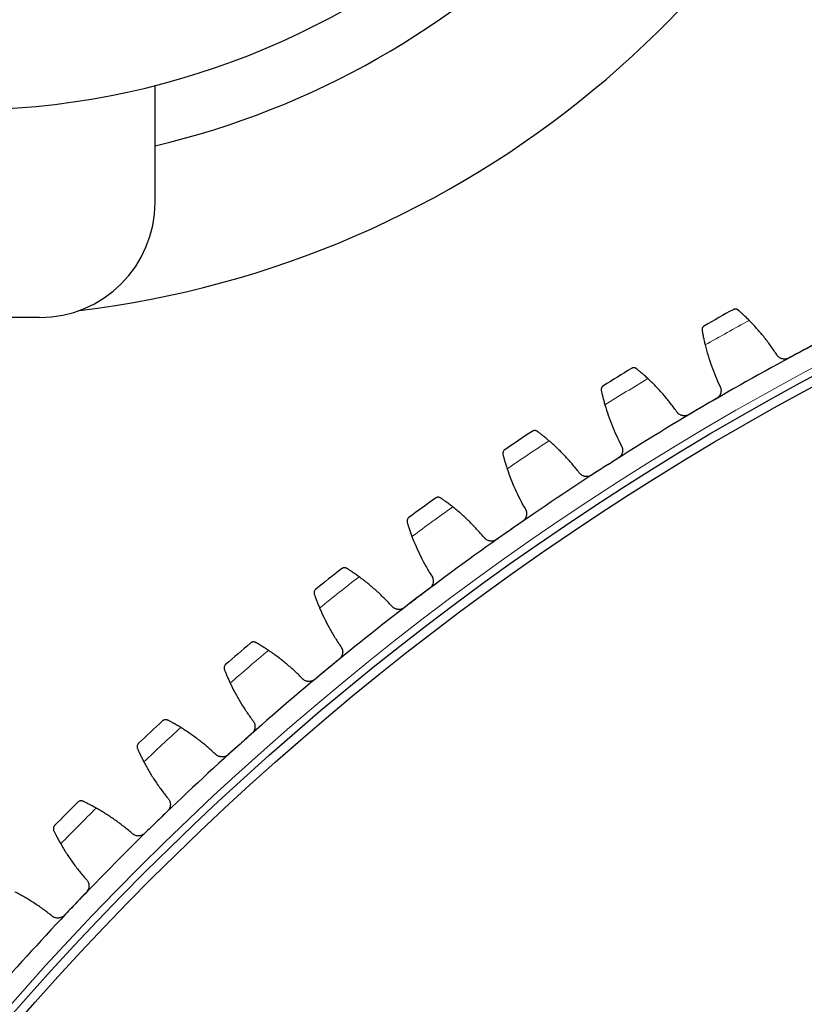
# Model space of a CAD drawing. Header units: inches. Extents: x 0 to 20790, y -12 to 14700.
# Tile 262 of 359: x 9509 to 9679, y 4089 to 4303. Entities that reach past the tile are written whole.
import ezdxf

# ---------------------------------------------------------------- set-up
doc = ezdxf.new("R2010")
doc.units = ezdxf.units.IN
doc.layers.add('1', color=7, linetype='Continuous', true_color=0xffffff)

msp = doc.modelspace()

# ---------------------------------------------------------------- linework, layer by layer
at = {"layer": '1', "color": 2, "linetype": 'Continuous', "lineweight": 25}
for p, q in [((9538.467, 4263), (9538.467, 4288.291)), ((9513.467, 4238), (9479.306, 4238))]:
    msp.add_line(p, q, dxfattribs=at)
at = {"layer": '1', "color": 110, "linetype": 'Continuous', "lineweight": 13}
for radius in [616.6, 458.862]:
    msp.add_circle((9971.186, 3683), radius, dxfattribs=at)
at = {"layer": '1', "color": 2, "linetype": 'Continuous', "lineweight": 25}
for radius in [615, 613, 461, 460, 458.594]:
    msp.add_circle((9971.186, 3683), radius, dxfattribs=at)
for centre, radius, start, end in [((9496.386, 4453), 215, 276.87482, 112.99341), ((9496.386, 4453), 182.7, 283.31641, 117.36755), ((9496.386, 4453), 170, 270, 164.73227), ((9513.467, 4263), 25, 270, 0), ((9971.186, 3683), 621, 115.796178, 118.089172), ((9971.186, 3683), 636, 118.914744, 119.556594), ((9971.186, 3683), 621, 118.089172, 120.382166), ((9971.186, 3683), 636, 121.207737, 121.849588), ((9971.186, 3683), 621, 120.382166, 122.675159), ((9971.186, 3683), 636, 123.500731, 124.142581), ((9971.186, 3683), 621, 122.675159, 124.968153), ((9971.186, 3683), 636, 125.793724, 126.435575), ((9971.186, 3683), 621, 124.968153, 127.261146), ((9971.186, 3683), 636, 128.086718, 128.728569), ((9971.186, 3683), 621, 127.261146, 129.55414), ((9971.186, 3683), 636, 130.379712, 131.021562), ((9971.186, 3683), 621, 129.55414, 131.847134), ((9971.186, 3683), 636, 132.672705, 133.314556), ((9971.186, 3683), 621, 131.847134, 134.140127), ((9971.186, 3683), 636, 134.965699, 135.607549), ((9971.186, 3683), 621, 134.140127, 136.433121), ((9971.186, 3683), 621, 136.433121, 138.726115)]:
    msp.add_arc(centre, radius, start, end, dxfattribs=at)
at = {"layer": '1', "color": 110, "linetype": 'Continuous', "lineweight": 13}
for start, end in [(118.741308, 119.730029), (121.034302, 122.023023), (123.327295, 124.316017), (125.620289, 126.60901), (127.913283, 128.902004), (130.206276, 131.194998), (132.49927, 133.487991), (134.792264, 135.780985)]:
    msp.add_arc((9971.186, 3683), 632.294, start, end, dxfattribs=at)
at = {"layer": '1', "color": 2, "linetype": 'Continuous', "lineweight": 25}
for points, knots in [([(9664.82, 4239.591), (9664.774, 4239.632), (9664.727, 4239.666), (9664.631, 4239.725), (9664.582, 4239.749), (9664.483, 4239.789), (9664.432, 4239.804), (9664.332, 4239.828), (9664.282, 4239.835), (9664.182, 4239.842), (9664.132, 4239.842), (9664.035, 4239.835), (9663.987, 4239.828), (9663.894, 4239.807), (9663.848, 4239.793), (9663.782, 4239.768), (9663.749, 4239.754), (9663.712, 4239.736), (9663.693, 4239.727), (9663.685, 4239.722), (9663.68, 4239.719), (9663.678, 4239.718), (9663.675, 4239.717)], [0, 0, 0, 0, 0.125, 0.125, 0.25, 0.25, 0.375, 0.375, 0.5, 0.5, 0.625, 0.625, 0.75, 0.75, 0.875, 0.875, 0.9375, 0.96875, 0.984375, 0.9921875, 0.9921875, 1, 1, 1, 1]), ([(9667.144, 4237.396), (9667.028, 4237.513), (9666.913, 4237.628), (9666.688, 4237.851), (9666.465, 4238.069), (9666.25, 4238.276), (9666.092, 4238.427), (9666.04, 4238.477), (9665.962, 4238.55), (9665.936, 4238.574), (9665.885, 4238.622), (9665.86, 4238.646), (9665.735, 4238.763), (9665.542, 4238.942), (9665.364, 4239.104), (9665.194, 4239.258), (9665.113, 4239.331), (9665.017, 4239.417), (9664.998, 4239.434), (9664.96, 4239.467), (9664.905, 4239.516), (9664.853, 4239.562), (9664.82, 4239.591)], [0, 0, 0, 0, 0.125, 0.125, 0.25, 0.375, 0.375, 0.4375, 0.4375, 0.46875, 0.46875, 0.5, 0.5, 0.625, 0.75, 0.75, 0.875, 0.875, 0.90625, 0.90625, 0.9375, 1, 1, 1, 1]), ([(9657.458, 4236.237), (9657.457, 4236.236), (9657.455, 4236.235), (9657.453, 4236.234), (9657.452, 4236.233), (9657.448, 4236.231), (9657.44, 4236.227), (9657.422, 4236.216), (9657.387, 4236.193), (9657.32, 4236.145), (9657.267, 4236.098), (9657.167, 4235.995), (9657.11, 4235.917), (9657.041, 4235.785), (9657.021, 4235.739), (9656.996, 4235.665), (9656.989, 4235.64), (9656.976, 4235.589), (9656.97, 4235.563), (9656.956, 4235.483), (9656.951, 4235.428), (9656.951, 4235.314), (9656.956, 4235.255), (9656.966, 4235.195)], [0, 0, 0, 0, 0.0039063, 0.0039063, 0.0078125, 0.0078125, 0.015625, 0.03125, 0.0625, 0.125, 0.25, 0.25, 0.5, 0.5, 0.625, 0.625, 0.6875, 0.6875, 0.75, 0.75, 0.875, 0.875, 1, 1, 1, 1]), ([(9656.966, 4235.195), (9656.981, 4235.108), (9656.998, 4235.014), (9657.034, 4234.813), (9657.073, 4234.6), (9657.119, 4234.364), (9657.149, 4234.208), (9657.155, 4234.177), (9657.168, 4234.113), (9657.174, 4234.081), (9657.194, 4233.983), (9657.207, 4233.917), (9657.248, 4233.716), (9657.277, 4233.578), (9657.338, 4233.294), (9657.37, 4233.149), (9657.42, 4232.925), (9657.437, 4232.85), (9657.463, 4232.735), (9657.472, 4232.697), (9657.49, 4232.62), (9657.499, 4232.581), (9657.545, 4232.385), (9657.583, 4232.227), (9657.623, 4232.067)], [0, 0, 0, 0, 0.125, 0.125, 0.25, 0.375, 0.375, 0.40625, 0.40625, 0.4375, 0.4375, 0.5, 0.5, 0.625, 0.625, 0.75, 0.75, 0.8125, 0.8125, 0.84375, 0.84375, 0.875, 0.875, 1, 1, 1, 1]), ([(9675.759, 4229.238), (9675.7, 4229.207), (9675.58, 4229.15), (9675.394, 4229.084), (9675.266, 4229.052), (9675.168, 4229.033), (9675.135, 4229.028), (9675.07, 4229.018), (9675.037, 4229.014), (9674.873, 4228.999), (9674.742, 4229), (9674.579, 4229.017), (9674.547, 4229.021), (9674.498, 4229.028), (9674.482, 4229.031), (9674.449, 4229.037), (9674.369, 4229.052), (9674.227, 4229.088), (9674.106, 4229.132), (9673.986, 4229.182), (9673.928, 4229.21), (9673.755, 4229.303), (9673.649, 4229.375), (9673.5, 4229.496), (9673.453, 4229.539), (9673.384, 4229.607), (9673.362, 4229.63), (9673.319, 4229.678), (9673.297, 4229.702), (9673.195, 4229.826), (9673.123, 4229.932), (9673.061, 4230.046)], [0, 0, 0, 0, 0.0625, 0.125, 0.1875, 0.1875, 0.21875, 0.21875, 0.25, 0.25, 0.375, 0.375, 0.40625, 0.40625, 0.421875, 0.421875, 0.4375, 0.5, 0.5625, 0.5625, 0.625, 0.625, 0.75, 0.75, 0.8125, 0.8125, 0.84375, 0.84375, 0.875, 0.875, 1, 1, 1, 1]), ([(9642.796, 4226.888), (9642.749, 4226.926), (9642.701, 4226.959), (9642.602, 4227.014), (9642.552, 4227.036), (9642.451, 4227.072), (9642.401, 4227.086), (9642.299, 4227.105), (9642.249, 4227.11), (9642.148, 4227.113), (9642.099, 4227.111), (9642.002, 4227.1), (9641.955, 4227.091), (9641.862, 4227.066), (9641.817, 4227.051), (9641.752, 4227.023), (9641.72, 4227.008), (9641.683, 4226.988), (9641.665, 4226.978), (9641.657, 4226.974), (9641.652, 4226.971), (9641.65, 4226.969), (9641.647, 4226.968)], [0, 0, 0, 0, 0.125, 0.125, 0.25, 0.25, 0.375, 0.375, 0.5, 0.5, 0.625, 0.625, 0.75, 0.75, 0.875, 0.875, 0.9375, 0.96875, 0.984375, 0.9921875, 0.9921875, 1, 1, 1, 1]), ([(9645.206, 4224.787), (9645.085, 4224.9), (9644.966, 4225.01), (9644.732, 4225.224), (9644.501, 4225.433), (9644.278, 4225.631), (9644.114, 4225.776), (9644.06, 4225.823), (9643.979, 4225.893), (9643.952, 4225.917), (9643.899, 4225.962), (9643.873, 4225.985), (9643.743, 4226.097), (9643.544, 4226.268), (9643.359, 4226.423), (9643.183, 4226.57), (9643.099, 4226.64), (9643, 4226.722), (9642.98, 4226.738), (9642.941, 4226.77), (9642.885, 4226.816), (9642.831, 4226.86), (9642.796, 4226.888)], [0, 0, 0, 0, 0.125, 0.125, 0.25, 0.375, 0.375, 0.4375, 0.4375, 0.46875, 0.46875, 0.5, 0.5, 0.625, 0.75, 0.75, 0.875, 0.875, 0.90625, 0.90625, 0.9375, 1, 1, 1, 1]), ([(9635.574, 4223.242), (9635.573, 4223.241), (9635.572, 4223.24), (9635.569, 4223.239), (9635.568, 4223.238), (9635.564, 4223.236), (9635.557, 4223.231), (9635.54, 4223.219), (9635.505, 4223.196), (9635.44, 4223.145), (9635.389, 4223.095), (9635.294, 4222.989), (9635.24, 4222.908), (9635.176, 4222.774), (9635.158, 4222.726), (9635.136, 4222.652), (9635.13, 4222.627), (9635.119, 4222.575), (9635.114, 4222.549), (9635.103, 4222.468), (9635.101, 4222.413), (9635.105, 4222.299), (9635.112, 4222.241), (9635.125, 4222.181)], [0, 0, 0, 0, 0.0039063, 0.0039063, 0.0078125, 0.0078125, 0.015625, 0.03125, 0.0625, 0.125, 0.25, 0.25, 0.5, 0.5, 0.625, 0.625, 0.6875, 0.6875, 0.75, 0.75, 0.875, 0.875, 1, 1, 1, 1]), ([(9660.793, 4223.179), (9660.857, 4223.067), (9660.91, 4222.951), (9660.972, 4222.77), (9660.99, 4222.709), (9661.012, 4222.615), (9661.019, 4222.583), (9661.031, 4222.52), (9661.036, 4222.488), (9661.058, 4222.328), (9661.063, 4222.2), (9661.052, 4222.007), (9661.046, 4221.943), (9661.031, 4221.846), (9661.025, 4221.814), (9661.012, 4221.75), (9661.005, 4221.718), (9660.964, 4221.561), (9660.92, 4221.439), (9660.85, 4221.291), (9660.835, 4221.262), (9660.804, 4221.204), (9660.787, 4221.175), (9660.736, 4221.09), (9660.699, 4221.036), (9660.581, 4220.879), (9660.492, 4220.781), (9660.368, 4220.67), (9660.343, 4220.649), (9660.291, 4220.607), (9660.265, 4220.587), (9660.184, 4220.528), (9660.128, 4220.491), (9660.071, 4220.457)], [0, 0, 0, 0, 0.125, 0.125, 0.1875, 0.1875, 0.21875, 0.21875, 0.25, 0.25, 0.375, 0.375, 0.4375, 0.4375, 0.46875, 0.46875, 0.5, 0.5, 0.625, 0.625, 0.65625, 0.65625, 0.6875, 0.6875, 0.75, 0.75, 0.875, 0.875, 0.90625, 0.90625, 0.9375, 0.9375, 1, 1, 1, 1]), ([(9635.125, 4222.181), (9635.143, 4222.095), (9635.164, 4222.001), (9635.208, 4221.802), (9635.256, 4221.591), (9635.31, 4221.356), (9635.347, 4221.202), (9635.354, 4221.171), (9635.37, 4221.108), (9635.377, 4221.076), (9635.401, 4220.979), (9635.417, 4220.913), (9635.466, 4220.714), (9635.5, 4220.577), (9635.572, 4220.297), (9635.61, 4220.153), (9635.669, 4219.931), (9635.689, 4219.857), (9635.72, 4219.743), (9635.73, 4219.705), (9635.751, 4219.629), (9635.762, 4219.59), (9635.816, 4219.397), (9635.86, 4219.24), (9635.906, 4219.081)], [0, 0, 0, 0, 0.125, 0.125, 0.25, 0.375, 0.375, 0.40625, 0.40625, 0.4375, 0.4375, 0.5, 0.5, 0.625, 0.625, 0.75, 0.75, 0.8125, 0.8125, 0.84375, 0.84375, 0.875, 0.875, 1, 1, 1, 1]), ([(9654.141, 4216.981), (9654.083, 4216.947), (9653.966, 4216.886), (9653.782, 4216.812), (9653.656, 4216.776), (9653.559, 4216.753), (9653.526, 4216.746), (9653.461, 4216.734), (9653.428, 4216.728), (9653.265, 4216.707), (9653.135, 4216.702), (9652.971, 4216.712), (9652.938, 4216.715), (9652.889, 4216.721), (9652.873, 4216.723), (9652.84, 4216.727), (9652.759, 4216.739), (9652.616, 4216.77), (9652.493, 4216.809), (9652.372, 4216.854), (9652.312, 4216.88), (9652.136, 4216.965), (9652.027, 4217.033), (9651.874, 4217.148), (9651.824, 4217.189), (9651.753, 4217.255), (9651.73, 4217.277), (9651.685, 4217.323), (9651.663, 4217.346), (9651.555, 4217.466), (9651.479, 4217.569), (9651.413, 4217.68)], [0, 0, 0, 0, 0.0625, 0.125, 0.1875, 0.1875, 0.21875, 0.21875, 0.25, 0.25, 0.375, 0.375, 0.40625, 0.40625, 0.421875, 0.421875, 0.4375, 0.5, 0.5625, 0.5625, 0.625, 0.625, 0.75, 0.75, 0.8125, 0.8125, 0.84375, 0.84375, 0.875, 0.875, 1, 1, 1, 1]), ([(9621.299, 4213.314), (9621.25, 4213.35), (9621.2, 4213.381), (9621.099, 4213.432), (9621.048, 4213.452), (9620.946, 4213.484), (9620.895, 4213.495), (9620.793, 4213.51), (9620.743, 4213.514), (9620.642, 4213.513), (9620.593, 4213.509), (9620.497, 4213.494), (9620.45, 4213.483), (9620.358, 4213.455), (9620.314, 4213.437), (9620.25, 4213.407), (9620.218, 4213.391), (9620.182, 4213.37), (9620.165, 4213.359), (9620.157, 4213.354), (9620.152, 4213.35), (9620.15, 4213.349), (9620.147, 4213.347)], [0, 0, 0, 0, 0.125, 0.125, 0.25, 0.25, 0.375, 0.375, 0.5, 0.5, 0.625, 0.625, 0.75, 0.75, 0.875, 0.875, 0.9375, 0.96875, 0.984375, 0.9921875, 0.9921875, 1, 1, 1, 1]), ([(9623.79, 4211.311), (9623.665, 4211.419), (9623.542, 4211.524), (9623.299, 4211.729), (9623.06, 4211.928), (9622.829, 4212.117), (9622.66, 4212.255), (9622.603, 4212.3), (9622.52, 4212.367), (9622.492, 4212.389), (9622.438, 4212.433), (9622.411, 4212.455), (9622.277, 4212.561), (9622.07, 4212.724), (9621.88, 4212.872), (9621.698, 4213.012), (9621.611, 4213.078), (9621.508, 4213.156), (9621.488, 4213.171), (9621.448, 4213.201), (9621.39, 4213.246), (9621.334, 4213.287), (9621.299, 4213.314)], [0, 0, 0, 0, 0.125, 0.125, 0.25, 0.375, 0.375, 0.4375, 0.4375, 0.46875, 0.46875, 0.5, 0.5, 0.625, 0.75, 0.75, 0.875, 0.875, 0.90625, 0.90625, 0.9375, 1, 1, 1, 1]), ([(9639.429, 4210.328), (9639.498, 4210.219), (9639.555, 4210.104), (9639.624, 4209.926), (9639.645, 4209.866), (9639.671, 4209.773), (9639.679, 4209.742), (9639.693, 4209.679), (9639.7, 4209.647), (9639.728, 4209.488), (9639.738, 4209.36), (9639.735, 4209.167), (9639.731, 4209.103), (9639.72, 4209.006), (9639.716, 4208.973), (9639.705, 4208.909), (9639.699, 4208.877), (9639.665, 4208.718), (9639.626, 4208.594), (9639.561, 4208.444), (9639.548, 4208.414), (9639.519, 4208.355), (9639.503, 4208.325), (9639.456, 4208.239), (9639.421, 4208.183), (9639.309, 4208.021), (9639.225, 4207.92), (9639.105, 4207.804), (9639.081, 4207.782), (9639.031, 4207.738), (9639.005, 4207.716), (9638.927, 4207.654), (9638.873, 4207.615), (9638.816, 4207.579)], [0, 0, 0, 0, 0.125, 0.125, 0.1875, 0.1875, 0.21875, 0.21875, 0.25, 0.25, 0.375, 0.375, 0.4375, 0.4375, 0.46875, 0.46875, 0.5, 0.5, 0.625, 0.625, 0.65625, 0.65625, 0.6875, 0.6875, 0.75, 0.75, 0.875, 0.875, 0.90625, 0.90625, 0.9375, 0.9375, 1, 1, 1, 1]), ([(9614.228, 4209.382), (9614.227, 4209.381), (9614.226, 4209.38), (9614.223, 4209.378), (9614.222, 4209.377), (9614.219, 4209.375), (9614.211, 4209.37), (9614.194, 4209.358), (9614.161, 4209.333), (9614.134, 4209.31), (9614.082, 4209.262), (9614.049, 4209.227), (9613.958, 4209.117), (9613.907, 4209.035), (9613.849, 4208.898), (9613.833, 4208.85), (9613.814, 4208.775), (9613.808, 4208.749), (9613.799, 4208.697), (9613.796, 4208.671), (9613.789, 4208.59), (9613.788, 4208.534), (9613.797, 4208.421), (9613.806, 4208.363), (9613.821, 4208.304)], [0, 0, 0, 0, 0.0039063, 0.0039063, 0.0078125, 0.0078125, 0.015625, 0.03125, 0.0625, 0.125, 0.125, 0.25, 0.25, 0.5, 0.5, 0.625, 0.625, 0.6875, 0.6875, 0.75, 0.75, 0.875, 0.875, 1, 1, 1, 1]), ([(9613.821, 4208.304), (9613.843, 4208.218), (9613.868, 4208.126), (9613.92, 4207.929), (9613.976, 4207.72), (9614.04, 4207.487), (9614.083, 4207.335), (9614.091, 4207.304), (9614.109, 4207.241), (9614.118, 4207.209), (9614.145, 4207.114), (9614.164, 4207.049), (9614.221, 4206.851), (9614.261, 4206.716), (9614.344, 4206.439), (9614.387, 4206.296), (9614.455, 4206.077), (9614.478, 4206.004), (9614.514, 4205.892), (9614.525, 4205.854), (9614.55, 4205.778), (9614.562, 4205.74), (9614.623, 4205.549), (9614.674, 4205.395), (9614.726, 4205.238)], [0, 0, 0, 0, 0.125, 0.125, 0.25, 0.375, 0.375, 0.40625, 0.40625, 0.4375, 0.4375, 0.5, 0.5, 0.625, 0.625, 0.75, 0.75, 0.8125, 0.8125, 0.84375, 0.84375, 0.875, 0.875, 1, 1, 1, 1]), ([(9633.03, 4203.869), (9632.974, 4203.832), (9632.859, 4203.767), (9632.679, 4203.686), (9632.554, 4203.644), (9632.458, 4203.617), (9632.426, 4203.609), (9632.361, 4203.594), (9632.329, 4203.588), (9632.166, 4203.559), (9632.036, 4203.55), (9631.872, 4203.553), (9631.839, 4203.555), (9631.79, 4203.558), (9631.774, 4203.56), (9631.741, 4203.563), (9631.66, 4203.572), (9631.515, 4203.597), (9631.391, 4203.631), (9631.268, 4203.671), (9631.207, 4203.694), (9631.028, 4203.773), (9630.916, 4203.836), (9630.758, 4203.945), (9630.707, 4203.984), (9630.634, 4204.046), (9630.61, 4204.068), (9630.562, 4204.112), (9630.539, 4204.134), (9630.427, 4204.25), (9630.347, 4204.35), (9630.277, 4204.458)], [0, 0, 0, 0, 0.0625, 0.125, 0.1875, 0.1875, 0.21875, 0.21875, 0.25, 0.25, 0.375, 0.375, 0.40625, 0.40625, 0.421875, 0.421875, 0.4375, 0.5, 0.5625, 0.5625, 0.625, 0.625, 0.75, 0.75, 0.8125, 0.8125, 0.84375, 0.84375, 0.875, 0.875, 1, 1, 1, 1]), ([(9600.361, 4198.89), (9600.311, 4198.925), (9600.26, 4198.953), (9600.157, 4199), (9600.106, 4199.018), (9600.002, 4199.046), (9599.951, 4199.056), (9599.848, 4199.066), (9599.798, 4199.068), (9599.697, 4199.063), (9599.648, 4199.057), (9599.553, 4199.038), (9599.506, 4199.025), (9599.416, 4198.993), (9599.372, 4198.974), (9599.309, 4198.941), (9599.278, 4198.924), (9599.243, 4198.901), (9599.226, 4198.89), (9599.219, 4198.885), (9599.214, 4198.881), (9599.212, 4198.879), (9599.209, 4198.878)], [0, 0, 0, 0, 0.125, 0.125, 0.25, 0.25, 0.375, 0.375, 0.5, 0.5, 0.625, 0.625, 0.75, 0.75, 0.875, 0.875, 0.9375, 0.96875, 0.984375, 0.9921875, 0.9921875, 1, 1, 1, 1]), ([(9602.931, 4196.989), (9602.802, 4197.092), (9602.674, 4197.192), (9602.424, 4197.387), (9602.177, 4197.576), (9601.939, 4197.756), (9601.763, 4197.887), (9601.705, 4197.93), (9601.619, 4197.993), (9601.591, 4198.014), (9601.535, 4198.056), (9601.507, 4198.076), (9601.368, 4198.178), (9601.155, 4198.332), (9600.959, 4198.472), (9600.772, 4198.605), (9600.683, 4198.667), (9600.577, 4198.741), (9600.556, 4198.755), (9600.515, 4198.784), (9600.455, 4198.826), (9600.398, 4198.865), (9600.361, 4198.89)], [0, 0, 0, 0, 0.125, 0.125, 0.25, 0.375, 0.375, 0.4375, 0.4375, 0.46875, 0.46875, 0.5, 0.5, 0.625, 0.75, 0.75, 0.875, 0.875, 0.90625, 0.90625, 0.9375, 1, 1, 1, 1]), ([(9618.597, 4196.632), (9618.67, 4196.526), (9618.732, 4196.414), (9618.808, 4196.239), (9618.83, 4196.179), (9618.86, 4196.087), (9618.869, 4196.056), (9618.886, 4195.994), (9618.894, 4195.963), (9618.929, 4195.805), (9618.944, 4195.678), (9618.949, 4195.485), (9618.947, 4195.42), (9618.94, 4195.323), (9618.937, 4195.29), (9618.929, 4195.225), (9618.924, 4195.193), (9618.897, 4195.033), (9618.863, 4194.908), (9618.804, 4194.755), (9618.792, 4194.725), (9618.765, 4194.664), (9618.751, 4194.634), (9618.707, 4194.546), (9618.674, 4194.488), (9618.569, 4194.322), (9618.489, 4194.218), (9618.374, 4194.098), (9618.35, 4194.074), (9618.302, 4194.028), (9618.277, 4194.006), (9618.202, 4193.941), (9618.149, 4193.9), (9618.094, 4193.861)], [0, 0, 0, 0, 0.125, 0.125, 0.1875, 0.1875, 0.21875, 0.21875, 0.25, 0.25, 0.375, 0.375, 0.4375, 0.4375, 0.46875, 0.46875, 0.5, 0.5, 0.625, 0.625, 0.65625, 0.65625, 0.6875, 0.6875, 0.75, 0.75, 0.875, 0.875, 0.90625, 0.90625, 0.9375, 0.9375, 1, 1, 1, 1]), ([(9593.454, 4194.678), (9593.453, 4194.677), (9593.451, 4194.677), (9593.449, 4194.675), (9593.448, 4194.674), (9593.444, 4194.671), (9593.437, 4194.666), (9593.421, 4194.653), (9593.389, 4194.627), (9593.363, 4194.603), (9593.312, 4194.553), (9593.281, 4194.517), (9593.194, 4194.404), (9593.147, 4194.319), (9593.094, 4194.18), (9593.08, 4194.131), (9593.064, 4194.056), (9593.06, 4194.03), (9593.053, 4193.977), (9593.05, 4193.951), (9593.046, 4193.87), (9593.048, 4193.814), (9593.061, 4193.701), (9593.073, 4193.644), (9593.09, 4193.585)], [0, 0, 0, 0, 0.0039062, 0.0039062, 0.0078125, 0.0078125, 0.015625, 0.03125, 0.0625, 0.125, 0.125, 0.25, 0.25, 0.5, 0.5, 0.625, 0.625, 0.6875, 0.6875, 0.75, 0.75, 0.875, 0.875, 1, 1, 1, 1]), ([(9593.09, 4193.585), (9593.116, 4193.5), (9593.144, 4193.409), (9593.204, 4193.214), (9593.268, 4193.008), (9593.341, 4192.778), (9593.39, 4192.627), (9593.4, 4192.597), (9593.42, 4192.535), (9593.43, 4192.504), (9593.462, 4192.409), (9593.483, 4192.345), (9593.548, 4192.15), (9593.593, 4192.016), (9593.687, 4191.742), (9593.736, 4191.602), (9593.813, 4191.386), (9593.839, 4191.313), (9593.879, 4191.203), (9593.892, 4191.165), (9593.919, 4191.091), (9593.933, 4191.053), (9594.002, 4190.865), (9594.058, 4190.712), (9594.117, 4190.558)], [0, 0, 0, 0, 0.125, 0.125, 0.25, 0.375, 0.375, 0.40625, 0.40625, 0.4375, 0.4375, 0.5, 0.5, 0.625, 0.625, 0.75, 0.75, 0.8125, 0.8125, 0.84375, 0.84375, 0.875, 0.875, 1, 1, 1, 1]), ([(9612.461, 4189.922), (9612.407, 4189.884), (9612.294, 4189.813), (9612.117, 4189.725), (9611.994, 4189.678), (9611.899, 4189.648), (9611.868, 4189.638), (9611.803, 4189.621), (9611.771, 4189.613), (9611.61, 4189.578), (9611.481, 4189.563), (9611.317, 4189.561), (9611.284, 4189.561), (9611.235, 4189.562), (9611.218, 4189.563), (9611.185, 4189.565), (9611.104, 4189.571), (9610.958, 4189.59), (9610.832, 4189.619), (9610.708, 4189.654), (9610.647, 4189.675), (9610.465, 4189.746), (9610.35, 4189.805), (9610.188, 4189.908), (9610.136, 4189.944), (9610.06, 4190.004), (9610.035, 4190.024), (9609.986, 4190.066), (9609.962, 4190.088), (9609.845, 4190.199), (9609.761, 4190.295), (9609.686, 4190.4)], [0, 0, 0, 0, 0.0625, 0.125, 0.1875, 0.1875, 0.21875, 0.21875, 0.25, 0.25, 0.375, 0.375, 0.40625, 0.40625, 0.421875, 0.421875, 0.4375, 0.5, 0.5625, 0.5625, 0.625, 0.625, 0.75, 0.75, 0.8125, 0.8125, 0.84375, 0.84375, 0.875, 0.875, 1, 1, 1, 1]), ([(9580.017, 4183.641), (9579.966, 4183.673), (9579.914, 4183.7), (9579.809, 4183.742), (9579.757, 4183.758), (9579.653, 4183.782), (9579.601, 4183.789), (9579.498, 4183.796), (9579.447, 4183.795), (9579.347, 4183.787), (9579.298, 4183.779), (9579.204, 4183.756), (9579.158, 4183.741), (9579.069, 4183.706), (9579.026, 4183.685), (9578.964, 4183.65), (9578.934, 4183.631), (9578.9, 4183.607), (9578.884, 4183.595), (9578.877, 4183.589), (9578.872, 4183.586), (9578.869, 4183.584), (9578.867, 4183.582)], [0, 0, 0, 0, 0.125, 0.125, 0.25, 0.25, 0.375, 0.375, 0.5, 0.5, 0.625, 0.625, 0.75, 0.75, 0.875, 0.875, 0.9375, 0.96875, 0.984375, 0.9921875, 0.9921875, 1, 1, 1, 1]), ([(9582.661, 4181.843), (9582.528, 4181.941), (9582.397, 4182.036), (9582.138, 4182.221), (9581.884, 4182.4), (9581.639, 4182.57), (9581.459, 4182.694), (9581.399, 4182.735), (9581.311, 4182.795), (9581.281, 4182.815), (9581.223, 4182.854), (9581.195, 4182.873), (9581.052, 4182.969), (9580.833, 4183.115), (9580.632, 4183.247), (9580.44, 4183.372), (9580.348, 4183.431), (9580.239, 4183.5), (9580.218, 4183.514), (9580.176, 4183.54), (9580.114, 4183.58), (9580.055, 4183.617), (9580.017, 4183.641)], [0, 0, 0, 0, 0.125, 0.125, 0.25, 0.375, 0.375, 0.4375, 0.4375, 0.46875, 0.46875, 0.5, 0.5, 0.625, 0.75, 0.75, 0.875, 0.875, 0.90625, 0.90625, 0.9375, 1, 1, 1, 1]), ([(9598.329, 4182.114), (9598.406, 4182.011), (9598.472, 4181.901), (9598.555, 4181.729), (9598.58, 4181.67), (9598.614, 4181.58), (9598.624, 4181.55), (9598.644, 4181.488), (9598.653, 4181.457), (9598.694, 4181.301), (9598.714, 4181.174), (9598.727, 4180.982), (9598.728, 4180.917), (9598.724, 4180.819), (9598.723, 4180.786), (9598.717, 4180.721), (9598.714, 4180.689), (9598.693, 4180.528), (9598.663, 4180.402), (9598.611, 4180.247), (9598.6, 4180.216), (9598.576, 4180.154), (9598.563, 4180.124), (9598.522, 4180.034), (9598.492, 4179.975), (9598.394, 4179.805), (9598.317, 4179.698), (9598.208, 4179.573), (9598.185, 4179.548), (9598.139, 4179.5), (9598.115, 4179.477), (9598.042, 4179.409), (9597.991, 4179.366), (9597.938, 4179.325)], [0, 0, 0, 0, 0.125, 0.125, 0.1875, 0.1875, 0.21875, 0.21875, 0.25, 0.25, 0.375, 0.375, 0.4375, 0.4375, 0.46875, 0.46875, 0.5, 0.5, 0.625, 0.625, 0.65625, 0.65625, 0.6875, 0.6875, 0.75, 0.75, 0.875, 0.875, 0.90625, 0.90625, 0.9375, 0.9375, 1, 1, 1, 1]), ([(9573.284, 4179.156), (9573.283, 4179.155), (9573.282, 4179.154), (9573.28, 4179.152), (9573.278, 4179.151), (9573.275, 4179.148), (9573.268, 4179.143), (9573.252, 4179.129), (9573.221, 4179.102), (9573.196, 4179.076), (9573.148, 4179.025), (9573.118, 4178.988), (9573.036, 4178.871), (9572.992, 4178.784), (9572.945, 4178.643), (9572.933, 4178.594), (9572.92, 4178.518), (9572.916, 4178.492), (9572.912, 4178.439), (9572.91, 4178.412), (9572.909, 4178.331), (9572.913, 4178.276), (9572.931, 4178.164), (9572.945, 4178.107), (9572.965, 4178.049)], [0, 0, 0, 0, 0.0039063, 0.0039063, 0.0078125, 0.0078125, 0.015625, 0.03125, 0.0625, 0.125, 0.125, 0.25, 0.25, 0.5, 0.5, 0.625, 0.625, 0.6875, 0.6875, 0.75, 0.75, 0.875, 0.875, 1, 1, 1, 1]), ([(9572.965, 4178.049), (9572.994, 4177.965), (9573.025, 4177.875), (9573.093, 4177.683), (9573.165, 4177.479), (9573.248, 4177.252), (9573.303, 4177.104), (9573.314, 4177.073), (9573.336, 4177.013), (9573.348, 4176.982), (9573.383, 4176.888), (9573.407, 4176.825), (9573.479, 4176.633), (9573.53, 4176.502), (9573.635, 4176.232), (9573.689, 4176.093), (9573.775, 4175.88), (9573.803, 4175.809), (9573.848, 4175.7), (9573.863, 4175.663), (9573.893, 4175.59), (9573.908, 4175.553), (9573.984, 4175.367), (9574.047, 4175.217), (9574.111, 4175.065)], [0, 0, 0, 0, 0.125, 0.125, 0.25, 0.375, 0.375, 0.40625, 0.40625, 0.4375, 0.4375, 0.5, 0.5, 0.625, 0.625, 0.75, 0.75, 0.8125, 0.8125, 0.84375, 0.84375, 0.875, 0.875, 1, 1, 1, 1]), ([(9592.467, 4175.164), (9592.414, 4175.123), (9592.304, 4175.048), (9592.131, 4174.953), (9592.01, 4174.902), (9591.916, 4174.867), (9591.885, 4174.857), (9591.822, 4174.837), (9591.79, 4174.828), (9591.63, 4174.786), (9591.501, 4174.766), (9591.338, 4174.757), (9591.305, 4174.756), (9591.256, 4174.755), (9591.239, 4174.755), (9591.206, 4174.756), (9591.124, 4174.758), (9590.978, 4174.772), (9590.851, 4174.796), (9590.726, 4174.826), (9590.663, 4174.844), (9590.479, 4174.908), (9590.362, 4174.962), (9590.196, 4175.058), (9590.142, 4175.093), (9590.064, 4175.149), (9590.038, 4175.169), (9589.987, 4175.209), (9589.963, 4175.23), (9589.842, 4175.335), (9589.754, 4175.429), (9589.675, 4175.531)], [0, 0, 0, 0, 0.0625, 0.125, 0.1875, 0.1875, 0.21875, 0.21875, 0.25, 0.25, 0.375, 0.375, 0.40625, 0.40625, 0.421875, 0.421875, 0.4375, 0.5, 0.5625, 0.5625, 0.625, 0.625, 0.75, 0.75, 0.8125, 0.8125, 0.84375, 0.84375, 0.875, 0.875, 1, 1, 1, 1]), ([(9560.3, 4167.589), (9560.248, 4167.62), (9560.194, 4167.644), (9560.088, 4167.682), (9560.035, 4167.696), (9559.93, 4167.716), (9559.878, 4167.721), (9559.775, 4167.724), (9559.724, 4167.721), (9559.625, 4167.708), (9559.576, 4167.698), (9559.482, 4167.672), (9559.437, 4167.656), (9559.35, 4167.617), (9559.308, 4167.594), (9559.248, 4167.556), (9559.218, 4167.536), (9559.185, 4167.511), (9559.169, 4167.498), (9559.162, 4167.492), (9559.158, 4167.488), (9559.155, 4167.487), (9559.153, 4167.485)], [0, 0, 0, 0, 0.125, 0.125, 0.25, 0.25, 0.375, 0.375, 0.5, 0.5, 0.625, 0.625, 0.75, 0.75, 0.875, 0.875, 0.9375, 0.96875, 0.984375, 0.9921875, 0.9921875, 1, 1, 1, 1]), ([(9563.014, 4165.899), (9562.877, 4165.992), (9562.742, 4166.081), (9562.476, 4166.255), (9562.215, 4166.425), (9561.963, 4166.585), (9561.778, 4166.701), (9561.717, 4166.739), (9561.626, 4166.796), (9561.596, 4166.815), (9561.537, 4166.851), (9561.507, 4166.87), (9561.361, 4166.959), (9561.137, 4167.096), (9560.93, 4167.22), (9560.733, 4167.337), (9560.639, 4167.393), (9560.527, 4167.458), (9560.506, 4167.47), (9560.462, 4167.496), (9560.399, 4167.532), (9560.339, 4167.567), (9560.3, 4167.589)], [0, 0, 0, 0, 0.125, 0.125, 0.25, 0.375, 0.375, 0.4375, 0.4375, 0.46875, 0.46875, 0.5, 0.5, 0.625, 0.75, 0.75, 0.875, 0.875, 0.90625, 0.90625, 0.9375, 1, 1, 1, 1]), ([(9578.658, 4166.796), (9578.739, 4166.696), (9578.81, 4166.59), (9578.9, 4166.421), (9578.927, 4166.363), (9578.964, 4166.274), (9578.976, 4166.244), (9578.998, 4166.183), (9579.008, 4166.153), (9579.055, 4165.999), (9579.081, 4165.873), (9579.101, 4165.681), (9579.104, 4165.616), (9579.105, 4165.519), (9579.105, 4165.486), (9579.102, 4165.421), (9579.1, 4165.388), (9579.085, 4165.226), (9579.061, 4165.099), (9579.015, 4164.942), (9579.005, 4164.911), (9578.983, 4164.848), (9578.972, 4164.817), (9578.934, 4164.725), (9578.907, 4164.666), (9578.815, 4164.491), (9578.743, 4164.382), (9578.639, 4164.252), (9578.617, 4164.227), (9578.572, 4164.177), (9578.55, 4164.153), (9578.479, 4164.082), (9578.43, 4164.037), (9578.379, 4163.994)], [0, 0, 0, 0, 0.125, 0.125, 0.1875, 0.1875, 0.21875, 0.21875, 0.25, 0.25, 0.375, 0.375, 0.4375, 0.4375, 0.46875, 0.46875, 0.5, 0.5, 0.625, 0.625, 0.65625, 0.65625, 0.6875, 0.6875, 0.75, 0.75, 0.875, 0.875, 0.90625, 0.90625, 0.9375, 0.9375, 1, 1, 1, 1]), ([(9553.752, 4162.839), (9553.751, 4162.838), (9553.75, 4162.837), (9553.747, 4162.835), (9553.746, 4162.834), (9553.743, 4162.831), (9553.736, 4162.825), (9553.721, 4162.811), (9553.691, 4162.782), (9553.667, 4162.756), (9553.621, 4162.702), (9553.592, 4162.664), (9553.515, 4162.544), (9553.475, 4162.456), (9553.433, 4162.313), (9553.423, 4162.263), (9553.413, 4162.187), (9553.411, 4162.161), (9553.408, 4162.108), (9553.408, 4162.081), (9553.41, 4162), (9553.416, 4161.945), (9553.438, 4161.833), (9553.455, 4161.777), (9553.477, 4161.72)], [0, 0, 0, 0, 0.0039062, 0.0039062, 0.0078125, 0.0078125, 0.015625, 0.03125, 0.0625, 0.125, 0.125, 0.25, 0.25, 0.5, 0.5, 0.625, 0.625, 0.6875, 0.6875, 0.75, 0.75, 0.875, 0.875, 1, 1, 1, 1]), ([(9553.477, 4161.72), (9553.509, 4161.637), (9553.544, 4161.548), (9553.619, 4161.359), (9553.7, 4161.158), (9553.792, 4160.935), (9553.852, 4160.789), (9553.865, 4160.759), (9553.89, 4160.699), (9553.902, 4160.669), (9553.941, 4160.577), (9553.967, 4160.515), (9554.048, 4160.326), (9554.103, 4160.196), (9554.219, 4159.931), (9554.279, 4159.795), (9554.373, 4159.585), (9554.405, 4159.515), (9554.453, 4159.408), (9554.469, 4159.372), (9554.502, 4159.3), (9554.519, 4159.263), (9554.603, 4159.081), (9554.671, 4158.934), (9554.742, 4158.784)], [0, 0, 0, 0, 0.125, 0.125, 0.25, 0.375, 0.375, 0.40625, 0.40625, 0.4375, 0.4375, 0.5, 0.5, 0.625, 0.625, 0.75, 0.75, 0.8125, 0.8125, 0.84375, 0.84375, 0.875, 0.875, 1, 1, 1, 1]), ([(9573.079, 4159.617), (9573.027, 4159.575), (9572.921, 4159.495), (9572.752, 4159.394), (9572.633, 4159.337), (9572.541, 4159.299), (9572.51, 4159.287), (9572.447, 4159.265), (9572.416, 4159.254), (9572.258, 4159.207), (9572.13, 4159.181), (9571.967, 4159.165), (9571.934, 4159.163), (9571.885, 4159.161), (9571.868, 4159.16), (9571.835, 4159.159), (9571.753, 4159.158), (9571.607, 4159.166), (9571.479, 4159.185), (9571.353, 4159.21), (9571.29, 4159.226), (9571.102, 4159.282), (9570.984, 4159.331), (9570.814, 4159.421), (9570.759, 4159.454), (9570.678, 4159.507), (9570.652, 4159.525), (9570.6, 4159.563), (9570.574, 4159.583), (9570.449, 4159.684), (9570.357, 4159.773), (9570.274, 4159.872)], [0, 0, 0, 0, 0.0625, 0.125, 0.1875, 0.1875, 0.21875, 0.21875, 0.25, 0.25, 0.375, 0.375, 0.40625, 0.40625, 0.421875, 0.421875, 0.4375, 0.5, 0.5625, 0.5625, 0.625, 0.625, 0.75, 0.75, 0.8125, 0.8125, 0.84375, 0.84375, 0.875, 0.875, 1, 1, 1, 1]), ([(9541.241, 4150.762), (9541.187, 4150.79), (9541.133, 4150.812), (9541.026, 4150.846), (9540.972, 4150.858), (9540.866, 4150.874), (9540.814, 4150.877), (9540.711, 4150.875), (9540.66, 4150.871), (9540.561, 4150.854), (9540.513, 4150.842), (9540.421, 4150.812), (9540.376, 4150.794), (9540.29, 4150.751), (9540.249, 4150.727), (9540.191, 4150.687), (9540.162, 4150.665), (9540.13, 4150.639), (9540.114, 4150.625), (9540.108, 4150.619), (9540.103, 4150.615), (9540.101, 4150.613), (9540.099, 4150.611)], [0, 0, 0, 0, 0.125, 0.125, 0.25, 0.25, 0.375, 0.375, 0.5, 0.5, 0.625, 0.625, 0.75, 0.75, 0.875, 0.875, 0.9375, 0.96875, 0.984375, 0.9921875, 0.9921875, 1, 1, 1, 1]), ([(9544.02, 4149.182), (9543.879, 4149.268), (9543.741, 4149.353), (9543.469, 4149.516), (9543.201, 4149.675), (9542.943, 4149.825), (9542.753, 4149.934), (9542.691, 4149.969), (9542.598, 4150.022), (9542.567, 4150.04), (9542.506, 4150.074), (9542.476, 4150.091), (9542.326, 4150.175), (9542.096, 4150.303), (9541.885, 4150.418), (9541.683, 4150.527), (9541.587, 4150.579), (9541.473, 4150.639), (9541.451, 4150.651), (9541.407, 4150.675), (9541.342, 4150.709), (9541.28, 4150.741), (9541.241, 4150.762)], [0, 0, 0, 0, 0.125, 0.125, 0.25, 0.375, 0.375, 0.4375, 0.4375, 0.46875, 0.46875, 0.5, 0.5, 0.625, 0.75, 0.75, 0.875, 0.875, 0.90625, 0.90625, 0.9375, 1, 1, 1, 1]), ([(9559.616, 4150.704), (9559.701, 4150.607), (9559.776, 4150.504), (9559.872, 4150.339), (9559.902, 4150.282), (9559.943, 4150.195), (9559.955, 4150.165), (9559.98, 4150.105), (9559.991, 4150.075), (9560.045, 4149.923), (9560.075, 4149.798), (9560.103, 4149.607), (9560.109, 4149.543), (9560.114, 4149.445), (9560.115, 4149.412), (9560.114, 4149.347), (9560.114, 4149.315), (9560.105, 4149.152), (9560.086, 4149.024), (9560.047, 4148.865), (9560.038, 4148.834), (9560.019, 4148.771), (9560.008, 4148.739), (9559.975, 4148.646), (9559.95, 4148.585), (9559.865, 4148.407), (9559.798, 4148.295), (9559.698, 4148.161), (9559.678, 4148.135), (9559.635, 4148.083), (9559.613, 4148.058), (9559.546, 4147.985), (9559.499, 4147.938), (9559.449, 4147.893)], [0, 0, 0, 0, 0.125, 0.125, 0.1875, 0.1875, 0.21875, 0.21875, 0.25, 0.25, 0.375, 0.375, 0.4375, 0.4375, 0.46875, 0.46875, 0.5, 0.5, 0.625, 0.625, 0.65625, 0.65625, 0.6875, 0.6875, 0.75, 0.75, 0.875, 0.875, 0.90625, 0.90625, 0.9375, 0.9375, 1, 1, 1, 1]), ([(9534.888, 4145.753), (9534.887, 4145.752), (9534.886, 4145.751), (9534.884, 4145.749), (9534.883, 4145.748), (9534.879, 4145.745), (9534.873, 4145.739), (9534.858, 4145.724), (9534.83, 4145.694), (9534.806, 4145.667), (9534.762, 4145.611), (9534.735, 4145.572), (9534.663, 4145.449), (9534.626, 4145.359), (9534.591, 4145.215), (9534.582, 4145.165), (9534.576, 4145.088), (9534.574, 4145.062), (9534.574, 4145.009), (9534.574, 4144.982), (9534.58, 4144.901), (9534.588, 4144.846), (9534.615, 4144.736), (9534.633, 4144.68), (9534.658, 4144.624)], [0, 0, 0, 0, 0.0039062, 0.0039062, 0.0078125, 0.0078125, 0.015625, 0.03125, 0.0625, 0.125, 0.125, 0.25, 0.25, 0.5, 0.5, 0.625, 0.625, 0.6875, 0.6875, 0.75, 0.75, 0.875, 0.875, 1, 1, 1, 1]), ([(9534.658, 4144.624), (9534.693, 4144.543), (9534.732, 4144.456), (9534.815, 4144.269), (9534.903, 4144.072), (9535.004, 4143.853), (9535.07, 4143.709), (9535.084, 4143.68), (9535.111, 4143.621), (9535.125, 4143.591), (9535.167, 4143.501), (9535.196, 4143.44), (9535.284, 4143.254), (9535.345, 4143.127), (9535.471, 4142.866), (9535.537, 4142.733), (9535.639, 4142.527), (9535.673, 4142.458), (9535.726, 4142.353), (9535.744, 4142.318), (9535.779, 4142.247), (9535.798, 4142.211), (9535.888, 4142.033), (9535.963, 4141.888), (9536.04, 4141.741)], [0, 0, 0, 0, 0.125, 0.125, 0.25, 0.375, 0.375, 0.40625, 0.40625, 0.4375, 0.4375, 0.5, 0.5, 0.625, 0.625, 0.75, 0.75, 0.8125, 0.8125, 0.84375, 0.84375, 0.875, 0.875, 1, 1, 1, 1]), ([(9554.328, 4143.307), (9554.279, 4143.263), (9554.176, 4143.179), (9554.01, 4143.071), (9553.894, 4143.01), (9553.803, 4142.968), (9553.773, 4142.955), (9553.711, 4142.93), (9553.68, 4142.918), (9553.525, 4142.864), (9553.398, 4142.834), (9553.235, 4142.812), (9553.203, 4142.808), (9553.154, 4142.804), (9553.137, 4142.802), (9553.104, 4142.8), (9553.022, 4142.796), (9552.876, 4142.798), (9552.747, 4142.812), (9552.62, 4142.832), (9552.556, 4142.845), (9552.367, 4142.894), (9552.246, 4142.938), (9552.073, 4143.021), (9552.017, 4143.051), (9551.934, 4143.101), (9551.907, 4143.118), (9551.853, 4143.154), (9551.827, 4143.173), (9551.698, 4143.269), (9551.603, 4143.355), (9551.516, 4143.45)], [0, 0, 0, 0, 0.0625, 0.125, 0.1875, 0.1875, 0.21875, 0.21875, 0.25, 0.25, 0.375, 0.375, 0.40625, 0.40625, 0.421875, 0.421875, 0.4375, 0.5, 0.5625, 0.5625, 0.625, 0.625, 0.75, 0.75, 0.8125, 0.8125, 0.84375, 0.84375, 0.875, 0.875, 1, 1, 1, 1]), ([(9522.87, 4133.186), (9522.815, 4133.212), (9522.761, 4133.231), (9522.652, 4133.261), (9522.598, 4133.271), (9522.491, 4133.282), (9522.439, 4133.283), (9522.336, 4133.278), (9522.286, 4133.271), (9522.187, 4133.25), (9522.14, 4133.236), (9522.049, 4133.202), (9522.005, 4133.182), (9521.921, 4133.137), (9521.881, 4133.111), (9521.824, 4133.068), (9521.796, 4133.046), (9521.765, 4133.018), (9521.75, 4133.004), (9521.744, 4132.998), (9521.74, 4132.994), (9521.737, 4132.991), (9521.735, 4132.989)], [0, 0, 0, 0, 0.125, 0.125, 0.25, 0.25, 0.375, 0.375, 0.5, 0.5, 0.625, 0.625, 0.75, 0.75, 0.875, 0.875, 0.9375, 0.96875, 0.984375, 0.9921875, 0.9921875, 1, 1, 1, 1]), ([(9525.711, 4131.718), (9525.566, 4131.799), (9525.425, 4131.877), (9525.146, 4132.03), (9524.872, 4132.178), (9524.609, 4132.317), (9524.415, 4132.418), (9524.351, 4132.452), (9524.256, 4132.501), (9524.224, 4132.517), (9524.162, 4132.549), (9524.131, 4132.565), (9523.978, 4132.642), (9523.743, 4132.761), (9523.528, 4132.868), (9523.322, 4132.969), (9523.223, 4133.016), (9523.107, 4133.072), (9523.084, 4133.083), (9523.039, 4133.105), (9522.973, 4133.137), (9522.911, 4133.166), (9522.87, 4133.186)], [0, 0, 0, 0, 0.125, 0.125, 0.25, 0.375, 0.375, 0.4375, 0.4375, 0.46875, 0.46875, 0.5, 0.5, 0.625, 0.75, 0.75, 0.875, 0.875, 0.90625, 0.90625, 0.9375, 1, 1, 1, 1]), ([(9541.233, 4133.863), (9541.322, 4133.77), (9541.401, 4133.669), (9541.504, 4133.508), (9541.536, 4133.453), (9541.58, 4133.367), (9541.594, 4133.338), (9541.62, 4133.279), (9541.633, 4133.249), (9541.692, 4133.099), (9541.728, 4132.976), (9541.763, 4132.786), (9541.772, 4132.722), (9541.781, 4132.625), (9541.783, 4132.592), (9541.785, 4132.527), (9541.786, 4132.494), (9541.784, 4132.332), (9541.77, 4132.203), (9541.737, 4132.043), (9541.729, 4132.011), (9541.713, 4131.947), (9541.704, 4131.915), (9541.674, 4131.821), (9541.651, 4131.759), (9541.574, 4131.578), (9541.511, 4131.463), (9541.417, 4131.325), (9541.397, 4131.298), (9541.357, 4131.245), (9541.336, 4131.219), (9541.272, 4131.143), (9541.226, 4131.094), (9541.178, 4131.047)], [0, 0, 0, 0, 0.125, 0.125, 0.1875, 0.1875, 0.21875, 0.21875, 0.25, 0.25, 0.375, 0.375, 0.4375, 0.4375, 0.46875, 0.46875, 0.5, 0.5, 0.625, 0.625, 0.65625, 0.65625, 0.6875, 0.6875, 0.75, 0.75, 0.875, 0.875, 0.90625, 0.90625, 0.9375, 0.9375, 1, 1, 1, 1]), ([(9516.723, 4127.926), (9516.722, 4127.925), (9516.721, 4127.924), (9516.719, 4127.922), (9516.718, 4127.921), (9516.715, 4127.918), (9516.708, 4127.911), (9516.694, 4127.896), (9516.667, 4127.865), (9516.645, 4127.837), (9516.603, 4127.78), (9516.578, 4127.74), (9516.51, 4127.614), (9516.477, 4127.523), (9516.447, 4127.377), (9516.441, 4127.327), (9516.437, 4127.249), (9516.437, 4127.223), (9516.439, 4127.17), (9516.44, 4127.144), (9516.449, 4127.063), (9516.46, 4127.008), (9516.491, 4126.899), (9516.511, 4126.844), (9516.538, 4126.789)], [0, 0, 0, 0, 0.0039062, 0.0039062, 0.0078125, 0.0078125, 0.015625, 0.03125, 0.0625, 0.125, 0.125, 0.25, 0.25, 0.5, 0.5, 0.625, 0.625, 0.6875, 0.6875, 0.75, 0.75, 0.875, 0.875, 1, 1, 1, 1]), ([(9516.538, 4126.789), (9516.577, 4126.71), (9516.619, 4126.624), (9516.709, 4126.441), (9516.806, 4126.247), (9516.915, 4126.032), (9516.987, 4125.891), (9517.001, 4125.863), (9517.031, 4125.805), (9517.046, 4125.776), (9517.092, 4125.687), (9517.123, 4125.627), (9517.218, 4125.445), (9517.284, 4125.321), (9517.421, 4125.065), (9517.492, 4124.934), (9517.602, 4124.733), (9517.639, 4124.665), (9517.696, 4124.563), (9517.715, 4124.528), (9517.754, 4124.459), (9517.773, 4124.424), (9517.871, 4124.249), (9517.952, 4124.107), (9518.034, 4123.964)], [0, 0, 0, 0, 0.125, 0.125, 0.25, 0.375, 0.375, 0.40625, 0.40625, 0.4375, 0.4375, 0.5, 0.5, 0.625, 0.625, 0.75, 0.75, 0.8125, 0.8125, 0.84375, 0.84375, 0.875, 0.875, 1, 1, 1, 1]), ([(9536.246, 4126.261), (9536.198, 4126.214), (9536.098, 4126.127), (9535.937, 4126.012), (9535.823, 4125.946), (9535.734, 4125.9), (9535.704, 4125.886), (9535.644, 4125.859), (9535.613, 4125.846), (9535.46, 4125.786), (9535.334, 4125.75), (9535.173, 4125.721), (9535.141, 4125.716), (9535.092, 4125.71), (9535.075, 4125.708), (9535.043, 4125.705), (9534.961, 4125.697), (9534.815, 4125.693), (9534.686, 4125.702), (9534.557, 4125.717), (9534.493, 4125.727), (9534.302, 4125.769), (9534.18, 4125.808), (9534.003, 4125.884), (9533.946, 4125.912), (9533.861, 4125.959), (9533.834, 4125.975), (9533.778, 4126.009), (9533.751, 4126.026), (9533.619, 4126.117), (9533.52, 4126.199), (9533.43, 4126.291)], [0, 0, 0, 0, 0.0625, 0.125, 0.1875, 0.1875, 0.21875, 0.21875, 0.25, 0.25, 0.375, 0.375, 0.40625, 0.40625, 0.421875, 0.421875, 0.4375, 0.5, 0.5625, 0.5625, 0.625, 0.625, 0.75, 0.75, 0.8125, 0.8125, 0.84375, 0.84375, 0.875, 0.875, 1, 1, 1, 1]), ([(9523.538, 4116.3), (9523.631, 4116.21), (9523.714, 4116.113), (9523.823, 4115.956), (9523.857, 4115.902), (9523.905, 4115.818), (9523.92, 4115.79), (9523.949, 4115.732), (9523.963, 4115.702), (9524.028, 4115.555), (9524.068, 4115.433), (9524.111, 4115.245), (9524.123, 4115.182), (9524.135, 4115.085), (9524.139, 4115.052), (9524.144, 4114.987), (9524.145, 4114.954), (9524.15, 4114.792), (9524.141, 4114.662), (9524.115, 4114.501), (9524.108, 4114.469), (9524.094, 4114.405), (9524.086, 4114.372), (9524.061, 4114.277), (9524.04, 4114.214), (9523.97, 4114.03), (9523.912, 4113.912), (9523.824, 4113.771), (9523.805, 4113.744), (9523.767, 4113.689), (9523.747, 4113.662), (9523.686, 4113.583), (9523.642, 4113.533), (9523.596, 4113.484)], [0, 0, 0, 0, 0.125, 0.125, 0.1875, 0.1875, 0.21875, 0.21875, 0.25, 0.25, 0.375, 0.375, 0.4375, 0.4375, 0.46875, 0.46875, 0.5, 0.5, 0.625, 0.625, 0.65625, 0.65625, 0.6875, 0.6875, 0.75, 0.75, 0.875, 0.875, 0.90625, 0.90625, 0.9375, 0.9375, 1, 1, 1, 1]), ([(9518.859, 4108.504), (9518.813, 4108.455), (9518.717, 4108.364), (9518.561, 4108.243), (9518.449, 4108.172), (9518.363, 4108.124), (9518.333, 4108.108), (9518.274, 4108.078), (9518.244, 4108.064), (9518.093, 4107.998), (9517.969, 4107.958), (9517.809, 4107.922), (9517.777, 4107.916), (9517.728, 4107.908), (9517.712, 4107.905), (9517.679, 4107.9), (9517.598, 4107.89), (9517.452, 4107.88), (9517.323, 4107.883), (9517.194, 4107.893), (9517.129, 4107.901), (9516.937, 4107.935), (9516.813, 4107.969), (9516.634, 4108.038), (9516.575, 4108.064), (9516.489, 4108.107), (9516.46, 4108.122), (9516.404, 4108.153), (9516.376, 4108.17), (9516.24, 4108.255), (9516.139, 4108.333), (9516.044, 4108.421)], [0, 0, 0, 0, 0.0625, 0.125, 0.1875, 0.1875, 0.21875, 0.21875, 0.25, 0.25, 0.375, 0.375, 0.40625, 0.40625, 0.421875, 0.421875, 0.4375, 0.5, 0.5625, 0.5625, 0.625, 0.625, 0.75, 0.75, 0.8125, 0.8125, 0.84375, 0.84375, 0.875, 0.875, 1, 1, 1, 1])]:
    msp.add_open_spline(points, degree=3, knots=knots, dxfattribs=at)
for points in [[(9673.061, 4230.046), (9672.631, 4230.708), (9671.739, 4232.007), (9670.307, 4233.881), (9668.78, 4235.682), (9667.7, 4236.833), (9667.144, 4237.396)], [(9657.623, 4232.067), (9657.812, 4231.298), (9658.228, 4229.775), (9658.964, 4227.533), (9659.813, 4225.332), (9660.454, 4223.892), (9660.793, 4223.179)], [(9678.791, 4230.856), (9677.78, 4230.317), (9676.77, 4229.778), (9675.759, 4229.238)], [(9681.823, 4232.475), (9680.812, 4231.935), (9679.802, 4231.396), (9678.791, 4230.856)], [(9651.413, 4217.68), (9650.957, 4218.324), (9650.013, 4219.586), (9648.507, 4221.402), (9646.91, 4223.14), (9645.784, 4224.247), (9645.206, 4224.787)], [(9660.071, 4220.457), (9659.082, 4219.878), (9658.094, 4219.299), (9657.106, 4218.719)], [(9635.906, 4219.081), (9636.125, 4218.321), (9636.602, 4216.816), (9637.428, 4214.605), (9638.364, 4212.44), (9639.062, 4211.027), (9639.429, 4210.328)], [(9657.106, 4218.719), (9656.117, 4218.14), (9655.129, 4217.56), (9654.141, 4216.981)], [(9630.277, 4204.458), (9629.795, 4205.083), (9628.802, 4206.307), (9627.224, 4208.061), (9625.559, 4209.733), (9624.39, 4210.794), (9623.79, 4211.311)], [(9638.816, 4207.579), (9637.852, 4206.961), (9636.888, 4206.342), (9635.923, 4205.724)], [(9614.726, 4205.238), (9614.976, 4204.487), (9615.512, 4203.002), (9616.426, 4200.826), (9617.448, 4198.7), (9618.202, 4197.316), (9618.597, 4196.632)], [(9635.923, 4205.724), (9634.959, 4205.105), (9633.995, 4204.487), (9633.03, 4203.869)], [(9609.686, 4190.4), (9609.18, 4191.006), (9608.139, 4192.189), (9606.492, 4193.878), (9604.761, 4195.483), (9603.551, 4196.497), (9602.931, 4196.989)], [(9618.094, 4193.861), (9617.155, 4193.205), (9616.217, 4192.548), (9615.278, 4191.892)], [(9594.117, 4190.558), (9594.396, 4189.818), (9594.992, 4188.356), (9595.992, 4186.217), (9597.098, 4184.134), (9597.907, 4182.781), (9598.329, 4182.114)], [(9615.278, 4191.892), (9614.339, 4191.235), (9613.4, 4190.579), (9612.461, 4189.922)], [(9589.675, 4175.531), (9589.145, 4176.116), (9588.057, 4177.256), (9586.344, 4178.878), (9584.55, 4180.412), (9583.3, 4181.376), (9582.661, 4181.843)], [(9597.938, 4179.325), (9597.026, 4178.632), (9596.114, 4177.938), (9595.202, 4177.244)], [(9595.202, 4177.244), (9594.29, 4176.551), (9593.379, 4175.857), (9592.467, 4175.164)], [(9574.111, 4175.065), (9574.42, 4174.337), (9575.074, 4172.899), (9576.159, 4170.803), (9577.348, 4168.765), (9578.21, 4167.446), (9578.658, 4166.796)], [(9570.274, 4159.872), (9569.721, 4160.435), (9568.589, 4161.531), (9566.812, 4163.084), (9564.959, 4164.545), (9563.671, 4165.458), (9563.014, 4165.899)], [(9578.379, 4163.994), (9577.495, 4163.265), (9576.612, 4162.535), (9575.729, 4161.806)], [(9575.729, 4161.806), (9574.846, 4161.076), (9573.962, 4160.347), (9573.079, 4159.617)], [(9554.742, 4158.784), (9555.08, 4158.069), (9555.79, 4156.659), (9556.958, 4154.608), (9558.228, 4152.619), (9559.142, 4151.335), (9559.616, 4150.704)], [(9551.516, 4143.45), (9550.941, 4143.991), (9549.765, 4145.04), (9547.928, 4146.52), (9546.017, 4147.906), (9544.694, 4148.767), (9544.02, 4149.182)], [(9559.449, 4147.893), (9558.595, 4147.129), (9557.742, 4146.365), (9556.889, 4145.6)], [(9556.889, 4145.6), (9556.035, 4144.836), (9555.182, 4144.072), (9554.328, 4143.307)], [(9536.04, 4141.741), (9536.406, 4141.04), (9537.172, 4139.66), (9538.421, 4137.657), (9539.769, 4135.721), (9540.734, 4134.475), (9541.233, 4133.863)], [(9533.43, 4126.291), (9532.833, 4126.808), (9531.617, 4127.809), (9529.722, 4129.215), (9527.757, 4130.523), (9526.401, 4131.331), (9525.711, 4131.718)], [(9541.178, 4131.047), (9540.356, 4130.25), (9539.534, 4129.452), (9538.712, 4128.654)], [(9538.712, 4128.654), (9537.89, 4127.856), (9537.068, 4127.058), (9536.246, 4126.261)], [(9518.034, 4123.964), (9518.428, 4123.278), (9519.249, 4121.929), (9520.577, 4119.978), (9522.001, 4118.097), (9523.015, 4116.891), (9523.538, 4116.3)], [(9516.044, 4108.421), (9515.428, 4108.914), (9514.172, 4109.866), (9512.222, 4111.195), (9510.207, 4112.424), (9508.819, 4113.176), (9508.114, 4113.535)], [(9523.596, 4113.484), (9522.807, 4112.654), (9522.017, 4111.824), (9521.228, 4110.994)], [(9521.228, 4110.994), (9520.438, 4110.164), (9519.649, 4109.334), (9518.859, 4108.504)]]:
    msp.add_open_spline(points, degree=3, dxfattribs=at)

doc.saveas('drawing.dxf')
